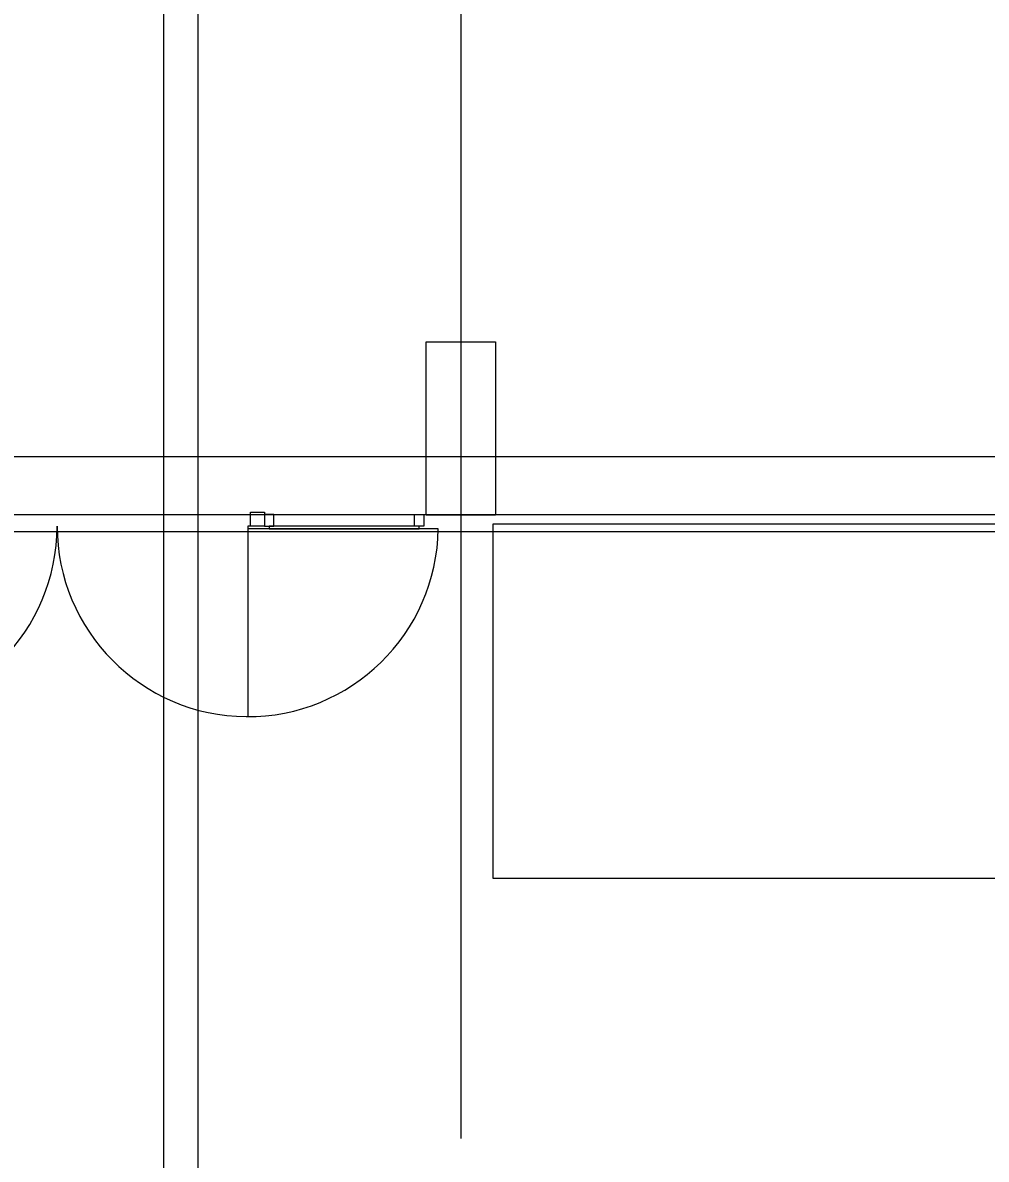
# Model space of a CAD drawing. Extents: x -264205 to -263659, y -1242401 to -1241986.
# Drawn here: x -263888.26 to -263879.92, y -1242246.89 to -1242237.05 of the extents above; entities that cross this region are included whole.
import ezdxf

# ---------------------------------------------------------------- set-up
doc = ezdxf.new("R2010")
doc.units = 0
for name, color, linetype in [('HESCON_OSI_STAVBY_KFA', 7, 'Continuous'), ('PROJEKT_OBRUBNIKY_KOMUNIKACIE', 7, 'Continuous'), ('SITUACIA_DSP_2D', 7, 'Continuous')]:
    doc.layers.add(name, color=color, linetype=linetype)

msp = doc.modelspace()

# ---------------------------------------------------------------- linework, layer by layer
at = {"layer": 'HESCON_OSI_STAVBY_KFA'}
for p, q in [((-263884.4678, -1242219.1573), (-263884.4678, -1242246.7072)), ((-263792.6528, -1242240.8072), (-263911.5228, -1242240.8072))]:
    msp.add_line(p, q, dxfattribs=at)
at = {"layer": 'PROJEKT_OBRUBNIKY_KOMUNIKACIE'}
msp.add_lwpolyline([(-263794.8928, -1242227.3822), (-263808.9678, -1242241.4572), (-263894.9678, -1242241.4572), (-263909.0427, -1242227.3822), (-263909.0427, -1242196.3327), (-263914.1428, -1242196.3327), (-263914.1428, -1242132.4327), (-263909.0427, -1242132.4327), (-263909.0427, -1242101.3822), (-263894.9678, -1242087.3072), (-263808.9678, -1242087.3072), (-263794.8928, -1242101.3822), (-263794.8928, -1242227.3822)], dxfattribs=at)
at = {"layer": 'SITUACIA_DSP_2D'}
for p, q in [((-263887.0428, -1242235.7572), (-263887.0428, -1242250.9536)), ((-263886.7427, -1242249.3899), (-263886.7428, -1242235.7572)), ((-263884.7677, -1242241.3122), (-263884.7677, -1242239.8122)), ((-263884.7677, -1242239.8122), (-263884.1677, -1242239.8122)), ((-263884.1677, -1242239.8122), (-263884.1677, -1242241.3122)), ((-263894.581, -1242241.3072), (-263809.3546, -1242241.3072)), ((-263886.2877, -1242241.4073), (-263886.2877, -1242241.2873)), ((-263886.2877, -1242241.2873), (-263886.1677, -1242241.2873)), ((-263886.1677, -1242241.2873), (-263886.1677, -1242241.4073)), ((-263886.0877, -1242241.3073), (-263886.1677, -1242241.3073)), ((-263886.1677, -1242241.3073), (-263886.1677, -1242241.4073)), ((-263886.0877, -1242241.4073), (-263886.0877, -1242241.3073)), ((-263884.8677, -1242241.4073), (-263884.8677, -1242241.3073)), ((-263884.8677, -1242241.3073), (-263884.7877, -1242241.3073)), ((-263884.7877, -1242241.3073), (-263884.7877, -1242241.4073)), ((-263884.1677, -1242241.3122), (-263884.7677, -1242241.3122)), ((-263808.9678, -1242241.4572), (-263894.9678, -1242241.4572)), ((-263886.2877, -1242241.4073), (-263886.3127, -1242241.4073)), ((-263886.3127, -1242241.4073), (-263886.3127, -1242243.0573)), ((-263884.6629, -1242241.4323), (-263886.3127, -1242241.4323)), ((-263886.1677, -1242241.4073), (-263886.2877, -1242241.4073)), ((-263886.1677, -1242241.4073), (-263886.1277, -1242241.4073)), ((-263884.8277, -1242241.4073), (-263886.1277, -1242241.4073)), ((-263886.1277, -1242241.4073), (-263886.1277, -1242241.4323)), ((-263886.1277, -1242241.4073), (-263886.0877, -1242241.4073)), ((-263886.1277, -1242241.4323), (-263884.8277, -1242241.4323)), ((-263884.8277, -1242241.4073), (-263884.8677, -1242241.4073)), ((-263884.8277, -1242241.4323), (-263884.8277, -1242241.4073)), ((-263884.7877, -1242241.4073), (-263884.8277, -1242241.4073)), ((-263884.1877, -1242244.4576), (-263884.1877, -1242241.3876)), ((-263884.1877, -1242241.3876), (-263876.7377, -1242241.3876)), ((-263876.7377, -1242244.4576), (-263884.1877, -1242244.4576))]:
    msp.add_line(p, q, dxfattribs=at)
for centre, start, end in [((-263889.6127, -1242241.4073), 180.86815, 0), ((-263886.3127, -1242241.4073), 180, 359.13185)]:
    msp.add_arc(centre, 1.65, start, end, dxfattribs=at)

doc.saveas('drawing.dxf')
